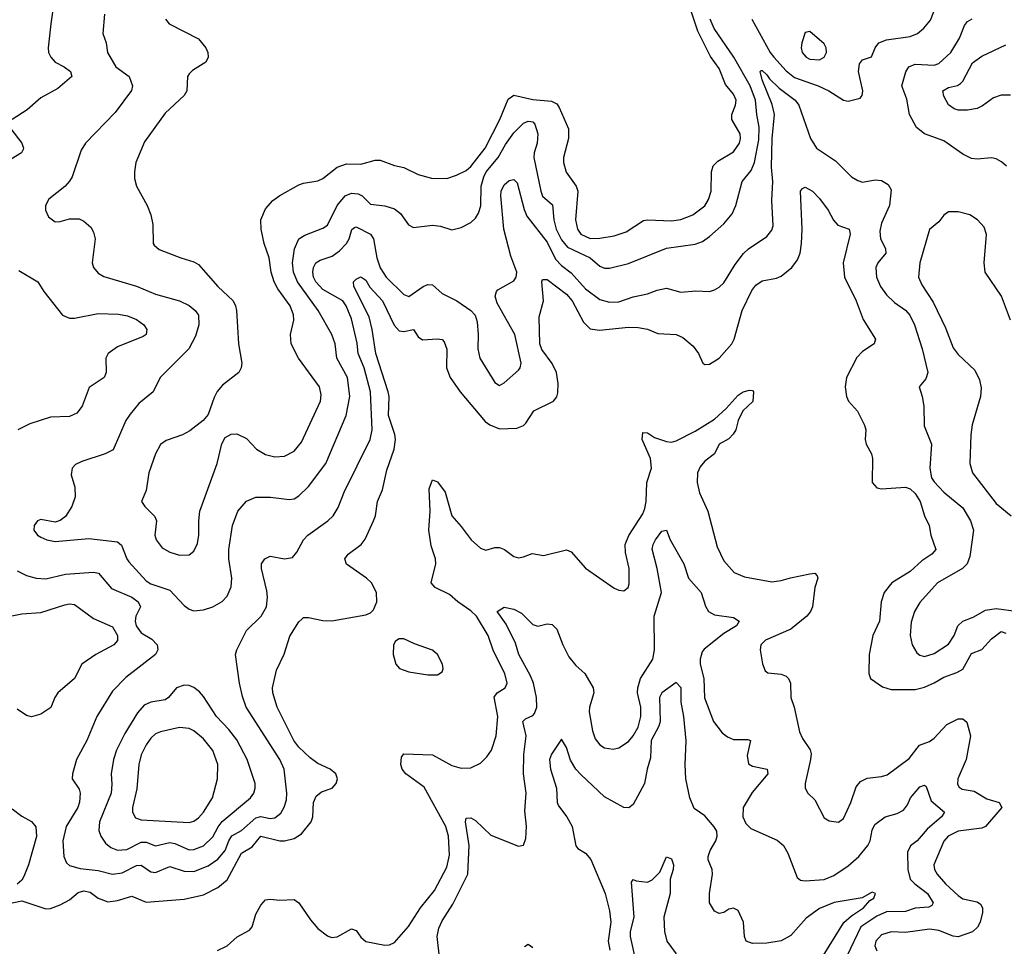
# Model space of a CAD drawing. Header units: inches. Extents: x 1603819 to 1745079, y 385938 to 533966.
# Tile 311 of 561: x 1730301 to 1734424, y 421629 to 425508. Entities that reach past the tile are written whole.
import ezdxf

# ---------------------------------------------------------------- set-up
doc = ezdxf.new("R2010")
doc.units = ezdxf.units.IN
doc.header["$MEASUREMENT"] = 0
doc.layers.add('B7432', color=7, linetype='Continuous')

msp = doc.modelspace()

# ---------------------------------------------------------------- linework, layer by layer
at = {"layer": 'B7432', "color": 5}
for points, elevation in [([(1730450.7, 425630), (1730430.8, 425490), (1730420.6, 425390), (1730422.2, 425370), (1730431.3, 425350), (1730449.1, 425330), (1730487.4, 425310), (1730514.3, 425290), (1730518.7, 425270), (1730460.4, 425219.6), (1730390, 425180.3), (1730332.6, 425130), (1730269.4, 425090)], 340), ([(1730912, 425510), (1730926.4, 425490), (1731050, 425427.2), (1731080.3, 425390), (1731088.8, 425370), (1731090.3, 425350), (1731080.5, 425330), (1731024.8, 425295.2), (1731010, 425281.2), (1731003, 425270), (1731000.3, 425210), (1730989.1, 425190.9), (1730910, 425115.8), (1730824.2, 424995.8), (1730787.7, 424910), (1730781.5, 424870), (1730782.3, 424842.3), (1730790.3, 424810), (1730834.9, 424730), (1730850, 424690.7), (1730857.8, 424650), (1730859.5, 424570), (1730863.4, 424563.4), (1730885.3, 424545.3), (1730975.5, 424510), (1731030, 424494), (1731050, 424482.4), (1731130, 424390.3), (1731194.9, 424330), (1731205, 424310), (1731208.2, 424290), (1731217.8, 424150), (1731231.7, 424070), (1731228.7, 424050), (1731218.4, 424030), (1731150, 423978), (1731128.5, 423951.5), (1731114.6, 423925.4), (1731090, 423855.1), (1731068.9, 423830), (1731013.9, 423786.1), (1730982, 423770), (1730914.1, 423745.9), (1730890.7, 423729.3), (1730870.2, 423690), (1730842.1, 423610), (1730830, 423536), (1730810.4, 423490), (1730824.4, 423470), (1730867.4, 423427.4), (1730873.2, 423410), (1730867.2, 423350), (1730872, 423330), (1730897.2, 423297.2), (1730930, 423278), (1730970, 423265.4), (1731010, 423267.1), (1731030, 423282.6), (1731045, 423315), (1731051.4, 423350), (1731050.7, 423410), (1731055.3, 423450), (1731127.5, 423650), (1731147.5, 423732.5), (1731162, 423758), (1731187, 423773), (1731210, 423773.6), (1731250, 423754.7), (1731292.9, 423710), (1731330, 423687), (1731370, 423677.1), (1731410, 423680.6), (1731450, 423702), (1731481.3, 423738.7), (1731559.9, 423910), (1731563.5, 423936.5), (1731556.8, 423970), (1731468.7, 424090), (1731437.2, 424150), (1731435.3, 424190), (1731448.3, 424250), (1731447.8, 424272.2), (1731433.1, 424310), (1731381.4, 424381.4), (1731366.7, 424410), (1731354.5, 424450), (1731344.9, 424510), (1731324.4, 424570), (1731312.7, 424630), (1731310.8, 424670), (1731330, 424715.3), (1731361.1, 424750), (1731390, 424771.3), (1731470, 424815.6), (1731490, 424823.6), (1731550, 424833.2), (1731570, 424842.2), (1731630, 424890.2), (1731670, 424903.6), (1731730, 424902.7), (1731790, 424919), (1731810, 424919.7), (1731870, 424897.8), (1731910, 424889.2), (1731970, 424860.2), (1732024.7, 424844.7), (1732090, 424843), (1732130, 424856.1), (1732170, 424876.2), (1732190, 424892.5), (1732250.2, 424969.8), (1732311.5, 425090), (1732345.7, 425174.3), (1732370, 425191.1), (1732450, 425173.1), (1732527.1, 425167.1), (1732550, 425154.9), (1732560, 425140), (1732599.3, 425050), (1732599, 425010), (1732578, 424930), (1732578, 424910), (1732589.6, 424869.6), (1732631.1, 424811.1), (1732637.6, 424790), (1732627.6, 424670), (1732636.1, 424630), (1732650.2, 424610), (1732690, 424592), (1732730, 424592.9), (1732790, 424603.2), (1732840.4, 424619.6), (1732913.6, 424666.4), (1732930, 424670.1), (1733030, 424665), (1733070, 424671.7), (1733119.7, 424690), (1733170, 424728.6), (1733185.5, 424754.5), (1733195.8, 424790), (1733197.9, 424870), (1733204.6, 424895.4), (1733224.1, 424915.9), (1733290, 424954), (1733315.4, 424990), (1733319.5, 425010), (1733317.2, 425030), (1733282.5, 425090), (1733282.7, 425110), (1733298.4, 425150), (1733300.6, 425170), (1733290, 425196.4), (1733256.7, 425236.7), (1733230, 425302.7), (1733193.9, 425353.9), (1733140, 425460), (1733096.6, 425590)], 380), ([(1733366.2, 425510), (1733443.6, 425370), (1733458.7, 425350), (1733510, 425293.5), (1733545.3, 425265.3), (1733644, 425230), (1733689.5, 425209.5), (1733750, 425170.3), (1733770, 425166.4), (1733820.4, 425179.6), (1733829.3, 425190.7), (1733831.6, 425210), (1733813.7, 425290), (1733817.3, 425322.7), (1733830, 425338.9), (1733867.4, 425352.6), (1733883.5, 425390), (1733899.1, 425410), (1733930, 425423.5), (1734030, 425436.8), (1734059.7, 425450), (1734087.5, 425472.5), (1734115, 425505), (1734140.2, 425570)], 360), ([(1730655.8, 425530), (1730649.1, 425450), (1730663.2, 425410), (1730668.1, 425370), (1730704.1, 425310), (1730759.3, 425270), (1730772.9, 425230), (1730769.3, 425210.7), (1730700.3, 425119.7), (1730576.5, 424990), (1730558.9, 424961.1), (1730520.3, 424850), (1730510, 424831.8), (1730490.2, 424809.8), (1730423.2, 424756.8), (1730408.5, 424730), (1730408.4, 424710), (1730422, 424682), (1730450, 424661.6), (1730470, 424662.4), (1730510, 424674), (1730550, 424673.7), (1730570, 424664.4), (1730598.5, 424638.5), (1730610, 424618.8), (1730616.9, 424590), (1730604.4, 424490), (1730610.3, 424470), (1730630, 424446), (1730652.8, 424432.8), (1730790, 424392.5), (1730870, 424359), (1730970, 424330.9), (1731010, 424311.6), (1731035.6, 424290), (1731049.3, 424270), (1731051.6, 424230), (1731037.8, 424182.2), (1731009.3, 424130), (1730888.8, 424010), (1730860.3, 423950), (1730799.4, 423900.6), (1730763.1, 423856.9), (1730746, 423830), (1730692.8, 423707.2), (1730659.1, 423690), (1730561.4, 423658.6), (1730535.1, 423644.9), (1730521.1, 423630), (1730517.2, 423602.8), (1730531.3, 423550), (1730533.2, 423510), (1730519.7, 423470), (1730492.3, 423427.7), (1730470, 423410.9), (1730450, 423404.7), (1730390, 423414.8), (1730375.5, 423410), (1730361.2, 423390), (1730360.7, 423370), (1730375.3, 423350), (1730390, 423341.2), (1730414.8, 423330), (1730450, 423322.8), (1730590, 423335.4), (1730710, 423321.4), (1730727.4, 423307.4), (1730749, 423250), (1730757.7, 423237.7), (1730830, 423158.5), (1730850, 423145.9), (1730930, 423118.8), (1730990, 423054.6), (1731010, 423040.3), (1731030, 423033.4), (1731070, 423036.9), (1731110, 423050.3), (1731148.3, 423071.7), (1731170, 423093.7), (1731186.2, 423133.8), (1731189, 423170), (1731176.4, 423250), (1731176.4, 423290), (1731192, 423390), (1731214.8, 423450), (1731250, 423491.7), (1731290, 423508.8), (1731351.1, 423508.9), (1731430, 423498.6), (1731450, 423502.4), (1731470, 423514), (1731510, 423553.6), (1731582.5, 423650), (1731668.5, 423850), (1731682.9, 423930), (1731673.1, 424010), (1731628.4, 424090), (1731621.7, 424150), (1731608.5, 424190), (1731550.5, 424290), (1731464.1, 424410), (1731447.3, 424450), (1731443.1, 424490), (1731451.2, 424548.8), (1731469.9, 424590.1), (1731494.8, 424605.2), (1731570, 424634.3), (1731590, 424647.6), (1731629.9, 424730), (1731663.4, 424770), (1731690, 424781.1), (1731718.3, 424778.3), (1731735.2, 424770), (1731770, 424735.4), (1731830, 424728.3), (1731870, 424715.1), (1731896, 424696), (1731929.3, 424649.3), (1731950, 424638.3), (1732030, 424647.5), (1732062.7, 424642.7), (1732110, 424627.4), (1732150, 424637.6), (1732190, 424658.4), (1732210, 424677.1), (1732222.2, 424697.8), (1732232, 424728), (1732233.7, 424810), (1732244.6, 424850), (1732254.8, 424870), (1732304.6, 424930), (1732334.6, 424985.4), (1732370, 425034.1), (1732410, 425074), (1732430, 425082.2), (1732440.7, 425080.7), (1732450, 425079.3), (1732458.5, 425070), (1732470.7, 425030), (1732467.8, 424990), (1732455.1, 424950), (1732453.4, 424930), (1732482.6, 424790), (1732490, 424769.2), (1732532.2, 424732.2), (1732537.3, 424670), (1732547.5, 424630), (1732570, 424585.4), (1732594.9, 424554.9), (1732690.4, 424510.4), (1732730, 424476), (1732750, 424468), (1732770, 424467.4), (1732850, 424486.4), (1733010, 424551.7), (1733130, 424567.3), (1733160.3, 424579.7), (1733190, 424599.4), (1733250, 424652.5), (1733284.8, 424695.2), (1733300.2, 424730), (1733326.5, 424830), (1733363.3, 424876.7), (1733378.2, 424910), (1733396, 425004), (1733397.9, 425057.9), (1733387, 425110), (1733381.9, 425170), (1733360.1, 425230), (1733291.2, 425350), (1733209.6, 425470), (1733192.5, 425510)], 360), ([(1734433.7, 424893.7), (1734412.7, 424912.7), (1734390, 424925.1), (1734370, 424929.7), (1734310, 424923.1), (1734286, 424926), (1734250, 424944), (1734170, 424999.8), (1734089.9, 425029.9), (1734056.1, 425056.1), (1734026.4, 425110), (1734015.3, 425175.3), (1733995.3, 425230), (1734011, 425289), (1734023.5, 425310), (1734050, 425321), (1734130, 425316.8), (1734150, 425323.7), (1734199.3, 425370), (1734236.1, 425430), (1734257.1, 425482.9), (1734270, 425500.2), (1734289.5, 425510.5)], 340), ([(1734450, 425192.1), (1734410, 425192.1), (1734379, 425181), (1734333, 425147), (1734310, 425136.4), (1734270, 425128.6), (1734230, 425129.1), (1734214.4, 425134.4), (1734190, 425151.3), (1734170, 425187.3), (1734166.3, 425210), (1734190, 425223.9), (1734227.8, 425232.2), (1734240.2, 425239.8), (1734250.7, 425250), (1734290, 425326.5), (1734330, 425355.4), (1734430, 425402.5)], 320), ([(1730290, 423200.3), (1730330, 423180.2), (1730370, 423169.3), (1730410, 423167.1), (1730493.3, 423186.7), (1730610, 423195.1), (1730631.2, 423191.2), (1730685.9, 423125.9), (1730770.1, 423090.1), (1730797.3, 423070), (1730806.3, 423050), (1730787.9, 423010), (1730785, 422990), (1730788.6, 422970), (1730810, 422941.1), (1730854.9, 422914.9), (1730876.6, 422890), (1730880.1, 422870), (1730870.2, 422850), (1730745.8, 422754.2), (1730690, 422696.9), (1730624.2, 422590), (1730582.4, 422490), (1730538.9, 422410), (1730521.6, 422350), (1730520.5, 422330), (1730550, 422286.8), (1730554.4, 422270), (1730551.8, 422231.8), (1730545, 422210), (1730495.9, 422130), (1730482, 422070), (1730485.1, 422005.1), (1730497.6, 421977.6), (1730510, 421966.3), (1730553.8, 421953.8), (1730630, 421945.8), (1730690, 421931.2), (1730730, 421935.9), (1730790, 421967.5), (1730810, 421967.9), (1730850, 421940.1), (1730870, 421937.5), (1730930, 421962.4), (1730990, 421942.7), (1731030, 421941.8), (1731090, 421965.7), (1731130, 421992.8), (1731162, 422030), (1731176.1, 422070), (1731188.8, 422091.2), (1731230, 422112.9), (1731290, 422165.8), (1731310, 422172.3), (1731350, 422164.1), (1731370, 422167), (1731393.8, 422186.2), (1731408.9, 422211.1), (1731417.6, 422242.4), (1731419.4, 422270), (1731408.4, 422370), (1731389.9, 422410), (1731249.8, 422630), (1731233.7, 422673.7), (1731220.7, 422730), (1731204.7, 422850), (1731209.7, 422870), (1731250.9, 422950), (1731312.5, 423010), (1731334.7, 423050), (1731338.8, 423090), (1731336.1, 423116.1), (1731313.5, 423210), (1731313.3, 423230), (1731327.3, 423250), (1731350, 423261.1), (1731410, 423250.3), (1731443.3, 423256.7), (1731462, 423278), (1731488.8, 423330), (1731507.6, 423350), (1731591, 423409), (1731613.1, 423430), (1731634.5, 423465.5), (1731660.3, 423530), (1731767.9, 423750), (1731776.6, 423790), (1731769.6, 423950), (1731742.9, 424050), (1731718.7, 424110), (1731713.6, 424153.6), (1731690, 424255.1), (1731667.5, 424310), (1731653.8, 424330), (1731570, 424378.7), (1731540.3, 424410), (1731531.6, 424430), (1731529.1, 424450), (1731531.1, 424470), (1731541.5, 424490), (1731558.6, 424501.4), (1731610, 424517.8), (1731640.5, 424539.5), (1731670, 424570.2), (1731680.7, 424590), (1731691.3, 424628.7), (1731702.7, 424637.3), (1731710, 424639.8), (1731769.2, 424610), (1731782.1, 424590), (1731796, 424510), (1731810, 424469.3), (1731835, 424430), (1731910, 424356.5), (1731930, 424349.1), (1731990, 424391), (1732010, 424399.7), (1732030, 424397.8), (1732070, 424361.7), (1732130.8, 424330.8), (1732190.2, 424290.2), (1732208.5, 424270), (1732216.7, 424243.3), (1732220.9, 424190), (1732218.8, 424130), (1732227.3, 424090), (1732290, 423988.4), (1732310, 423975.8), (1732330, 423986.7), (1732390, 424041.1), (1732397.2, 424050), (1732400.3, 424070), (1732374.9, 424190), (1732300.8, 424320.8), (1732292, 424350), (1732296.9, 424370), (1732303.2, 424376.8), (1732370, 424414.9), (1732379.8, 424430), (1732382.2, 424450), (1732357.9, 424517.9), (1732328.6, 424630), (1732315.3, 424770), (1732316.8, 424790), (1732330, 424816.9), (1732350, 424833.8), (1732370, 424838.7), (1732384.6, 424824.6), (1732413.6, 424713.6), (1732425.1, 424685.1), (1732510, 424576.8), (1732544.8, 424504.8), (1732570, 424478.7), (1732610, 424447.6), (1732670, 424381.5), (1732730, 424335.9), (1732770, 424325), (1732810, 424326.6), (1732870, 424347.3), (1732930, 424359.4), (1732970, 424375.3), (1733010, 424383.8), (1733070, 424367.2), (1733132.7, 424372.7), (1733190, 424370.3), (1733210, 424377), (1733230, 424387.4), (1733250, 424405.7), (1733296.6, 424483.4), (1733331.3, 424528.7), (1733352.1, 424547.9), (1733430, 424600.3), (1733450, 424626.7), (1733455.4, 424644.6), (1733450.6, 424750), (1733454.3, 424830), (1733449.2, 424890), (1733451.8, 425010), (1733461.9, 425110), (1733452.4, 425152.4), (1733410, 425255.1), (1733401.7, 425290), (1733405.1, 425294.9), (1733410, 425295.4), (1733430, 425276.9), (1733440.5, 425260.5), (1733480.6, 425220.6), (1733548.6, 425170), (1733563.5, 425150), (1733613, 425010), (1733636.9, 424970), (1733716.9, 424916.9), (1733784.4, 424850), (1733810, 424834), (1733830, 424827.2), (1733883.5, 424836.5), (1733910, 424834.7), (1733937.8, 424817.8), (1733950, 424796), (1733943.5, 424730), (1733910, 424656.2), (1733902.8, 424622.8), (1733906, 424590), (1733926.5, 424550), (1733927.3, 424530), (1733894.2, 424490), (1733885.4, 424470), (1733889.2, 424430), (1733905, 424390), (1733930, 424355.2), (1733963.9, 424323.9), (1734010, 424291.5), (1734027.6, 424270), (1734047.2, 424230), (1734080.4, 424130), (1734104.2, 424030), (1734095.9, 424004.1), (1734067.3, 423970), (1734080.4, 423930), (1734087, 423890), (1734087.8, 423807.8), (1734119.6, 423730), (1734112, 423630), (1734118.8, 423590), (1734130, 423572.3), (1734170.2, 423530), (1734250, 423464.4), (1734281.8, 423410), (1734294.8, 423370), (1734279.4, 423260.6), (1734269, 423230), (1734249.4, 423210.6), (1734144, 423150), (1734070, 423068.2), (1734047.8, 423030), (1734033.9, 422986.1), (1734029.1, 422929.1), (1734037.6, 422890), (1734057.5, 422857.5), (1734070, 422847.6), (1734090, 422841.8), (1734130, 422854.2), (1734190, 422893.7), (1734213.9, 422930), (1734229.4, 422970.6), (1734249.9, 422990.1), (1734292.9, 423007.1), (1734344.8, 423035.2), (1734390, 423043.3), (1734471.9, 423031.9)], 340), ([(1730263.2, 425050), (1730310.2, 424990), (1730317.6, 424970), (1730315.6, 424964.4), (1730308.9, 424950), (1730247.8, 424912.2)], 340), ([(1730250, 421806.2), (1730310, 421819.3), (1730410, 421786.1), (1730430, 421787.1), (1730470, 421801.7), (1730510, 421823.3), (1730546.4, 421853.6), (1730570, 421860.8), (1730595.7, 421855.7), (1730630.2, 421830), (1730670, 421815), (1730710, 421819.8), (1730770, 421838.4), (1730830, 421813.3), (1730990, 421826.4), (1731070, 421843.5), (1731130, 421874.8), (1731170, 421907.1), (1731230, 422018.5), (1731274.7, 422045.3), (1731310, 422089.5), (1731389.9, 422070.1), (1731410, 422069.6), (1731450, 422079.5), (1731480.8, 422099.2), (1731521.4, 422150), (1731528.1, 422170), (1731531.7, 422230), (1731542.2, 422257.8), (1731565.2, 422274.8), (1731609.8, 422290.2), (1731626, 422310), (1731631.2, 422330), (1731624.2, 422350), (1731600.5, 422370), (1731550, 422394.5), (1731517.3, 422417.3), (1731470, 422462.7), (1731449.5, 422490), (1731379.4, 422630), (1731361.4, 422690), (1731360.2, 422710), (1731376.1, 422783.9), (1731408.4, 422851.6), (1731432.6, 422927.4), (1731470, 422986.4), (1731482, 422998), (1731490, 423004.4), (1731510, 423005.7), (1731570, 422992.8), (1731608.4, 422991.6), (1731750, 423015.5), (1731770, 423024.9), (1731783, 423037), (1731796.9, 423070), (1731795, 423110), (1731773.8, 423150), (1731752.9, 423170), (1731670, 423228.9), (1731662, 423250), (1731676.9, 423270), (1731730.8, 423310), (1731747, 423333), (1731782.9, 423410), (1731790.6, 423430), (1731799.6, 423490), (1731820.3, 423539.7), (1731838.8, 423621.2), (1731869.4, 423710), (1731874.1, 423750), (1731871.1, 423771.1), (1731845, 423850), (1731848.3, 423930), (1731844.5, 423950), (1731792.1, 424110), (1731777.1, 424210), (1731763.8, 424263.8), (1731699.8, 424390), (1731698.3, 424410), (1731710, 424420.9), (1731730, 424431.3), (1731750, 424417.8), (1731767.7, 424387.7), (1731820.8, 424330), (1731868.7, 424228.7), (1731890, 424205), (1731910, 424202.2), (1731950, 424210.2), (1731970, 424179.6), (1731987.8, 424167.8), (1732050, 424172.1), (1732070, 424168.2), (1732078.9, 424158.9), (1732089, 424129), (1732087.8, 424050), (1732103.3, 424010), (1732145, 423950), (1732250, 423826), (1732270, 423811.2), (1732310, 423795.2), (1732382.9, 423797.1), (1732410, 423809), (1732421, 423819), (1732454.3, 423870), (1732535.8, 423910), (1732550, 423928.4), (1732554.1, 423945.9), (1732555.2, 423984.8), (1732548.6, 424030), (1732530, 424068.4), (1732487.1, 424127.1), (1732478.8, 424150), (1732476.4, 424263.6), (1732494.7, 424330), (1732487.1, 424410), (1732490, 424420.4), (1732510, 424420.6), (1732590, 424358.8), (1732614.1, 424330), (1732661.3, 424241.3), (1732690, 424213.1), (1732728.1, 424208.1), (1732850, 424220.1), (1732890, 424219.5), (1732930, 424212.6), (1732973.4, 424193.4), (1733050.1, 424190.1), (1733077.3, 424177.3), (1733120.8, 424140.8), (1733143.7, 424110), (1733161, 424070), (1733170, 424064), (1733190, 424064.9), (1733230, 424090.3), (1733282.8, 424150), (1733292.9, 424170), (1733326.4, 424290), (1733366.7, 424373.3), (1733383.1, 424396.9), (1733410, 424414.8), (1733470, 424426.1), (1733490, 424434.5), (1733533.6, 424470), (1733557.8, 424502.2), (1733569.3, 424530), (1733574.9, 424570), (1733577.3, 424630), (1733569.9, 424790.1), (1733578.7, 424801.3), (1733590, 424806.9), (1733620.8, 424790), (1733650, 424759.2), (1733685.7, 424710), (1733708.1, 424668.1), (1733727, 424647), (1733773.6, 424630), (1733777.9, 424610), (1733748.5, 424490), (1733755.3, 424430), (1733803.9, 424330), (1733833.2, 424253.2), (1733884, 424170), (1733879.1, 424150), (1733830, 424118.1), (1733806.9, 424093.1), (1733763.5, 424010), (1733757.1, 423970), (1733762.6, 423930), (1733770.9, 423910.9), (1733809.1, 423869.1), (1733839.1, 423810), (1733843.9, 423790), (1733841.3, 423750), (1733845.5, 423730), (1733867.8, 423690), (1733872.2, 423670), (1733870.3, 423570), (1733890, 423547.4), (1733910, 423544), (1734010, 423551), (1734030, 423543), (1734050, 423524.1), (1734071.6, 423490), (1734090.1, 423430.1), (1734109.4, 423390), (1734115.8, 423350), (1734137.1, 423290), (1734120.2, 423270), (1734078.3, 423241.7), (1734030, 423197.5), (1733952.6, 423150), (1733921.3, 423110), (1733908.2, 423070), (1733901.6, 422990), (1733874, 422930), (1733858.2, 422850), (1733856.5, 422770), (1733863.8, 422750), (1733914.4, 422714.4), (1733950, 422703.5), (1734050, 422703.5), (1734090, 422713.8), (1734130, 422731.2), (1734170, 422755.3), (1734225.6, 422774.4), (1734250, 422789.4), (1734286.1, 422853.9), (1734330, 422871.4), (1734370, 422916.4), (1734410, 422946.2), (1734430, 422939.2)], 320), ([(1734450, 424249.7), (1734412.2, 424350), (1734343.8, 424450), (1734338.8, 424490), (1734348.6, 424608.6), (1734339.4, 424639.4), (1734311.5, 424670), (1734279.5, 424690), (1734230, 424702.7), (1734190, 424703.6), (1734170.3, 424689.7), (1734150, 424660.7), (1734110, 424629.2), (1734070.1, 424490), (1734065.1, 424430), (1734077.8, 424397.8), (1734125.6, 424325.6), (1734177.8, 424217.8), (1734210, 424133.7), (1734230, 424105.3), (1734300.3, 424040.3), (1734320.5, 424000.5), (1734326.7, 423966.7), (1734323.7, 423930), (1734289, 423811), (1734283, 423770), (1734279.8, 423650), (1734290.1, 423610.1), (1734390, 423482.7), (1734452, 423430)], 360), ([(1730297.3, 424457.3), (1730377.1, 424410), (1730401.6, 424370), (1730480.3, 424270), (1730510, 424258.7), (1730530, 424257.6), (1730630, 424277.9), (1730715.1, 424275.1), (1730752.3, 424267.7), (1730790, 424253), (1730820.3, 424230), (1730833.1, 424210), (1730830.3, 424190), (1730818.1, 424181.9), (1730710, 424138.5), (1730671.8, 424110), (1730661.3, 424090), (1730663.2, 424030), (1730654.7, 424010), (1730592.3, 423967.7), (1730562.3, 423890), (1730540, 423860), (1730510, 423845.8), (1730430, 423843.9), (1730343.7, 423816.3), (1730292.7, 423790)], 340), ([(1731129.4, 421610.6), (1731170, 421631), (1731211.5, 421668.5), (1731263.4, 421696.6), (1731274, 421710), (1731290, 421763.1), (1731310, 421801.3), (1731330, 421822.8), (1731350, 421826.5), (1731390, 421821.5), (1731450, 421825.2), (1731470, 421810.3), (1731519, 421739), (1731550, 421703.1), (1731590, 421672), (1731606.1, 421666.1), (1731630, 421668.8), (1731690, 421701.5), (1731710, 421694.9), (1731730, 421667.2), (1731750, 421649.1), (1731830, 421634), (1731850, 421634.4), (1731870, 421644.4), (1731929.1, 421710.9), (1731979.4, 421790), (1732037.5, 421862.5), (1732090, 421959.6), (1732101.3, 422010), (1732096, 422090), (1732085.1, 422130), (1731994.4, 422294.4), (1731918.5, 422350), (1731902.5, 422370), (1731896.4, 422390), (1731900.2, 422419.8), (1731910, 422434.3), (1732030, 422430.1), (1732110, 422385.8), (1732150, 422374.3), (1732190, 422375.9), (1732230, 422394.7), (1732257.7, 422422.3), (1732276.5, 422450), (1732296, 422510), (1732303.6, 422590), (1732288.4, 422671.6), (1732300.9, 422690), (1732333.3, 422710), (1732341.8, 422730), (1732331.8, 422770), (1732284.5, 422864.5), (1732262.1, 422930), (1732213.1, 423010), (1732190, 423033.1), (1732136.1, 423070), (1732101.2, 423101.2), (1732040.4, 423130), (1732024.1, 423150), (1732042.9, 423230), (1732042, 423250), (1732024.4, 423304.4), (1732014.2, 423370), (1732020.4, 423450), (1732016.1, 423543.9), (1732030, 423581.3), (1732050, 423572.4), (1732083.2, 423530), (1732110.2, 423430), (1732150, 423386.2), (1732191.1, 423330), (1732230, 423295.2), (1732252.6, 423287.4), (1732290, 423298.7), (1732310, 423298.5), (1732330.3, 423290), (1732370, 423260.9), (1732390, 423255.3), (1732410, 423258.3), (1732446.7, 423273.3), (1732494.9, 423265.1), (1732590, 423288.5), (1732610, 423280.4), (1732670, 423212.2), (1732790, 423127.3), (1732810, 423119.1), (1732830, 423117.3), (1732849.5, 423130.5), (1732853.6, 423146.4), (1732853.5, 423210), (1732837, 423277), (1732836.5, 423310), (1732852.2, 423347.8), (1732910, 423439), (1732918.9, 423461.1), (1732924.5, 423490), (1732927.2, 423570), (1732946.2, 423630), (1732942.9, 423670), (1732906.8, 423750), (1732910, 423779.5), (1732930, 423777.5), (1732959, 423759), (1733010, 423741.2), (1733030, 423739.5), (1733050, 423744.8), (1733130, 423784.8), (1733210, 423835.5), (1733259.6, 423880.4), (1733310, 423936.2), (1733330, 423949.4), (1733357.1, 423957.1), (1733370, 423955.6), (1733374, 423950), (1733370.7, 423909.3), (1733329.6, 423870.4), (1733310.1, 423830), (1733299.4, 423790), (1733288.1, 423771.9), (1733270, 423753.5), (1733230, 423730.6), (1733210.3, 423690), (1733170, 423659.4), (1733150, 423635.3), (1733139.1, 423610), (1733137.5, 423570), (1733147, 423527), (1733182.7, 423450), (1733221, 423301), (1733250, 423242), (1733293, 423193), (1733335.3, 423175.3), (1733450, 423154), (1733490, 423159.3), (1733528.3, 423171.7), (1733610, 423187.8), (1733630.1, 423190.1), (1733639.8, 423179.8), (1733642.6, 423170), (1733630.9, 423130), (1733620.3, 423050), (1733612.3, 423030), (1733596.5, 423010), (1733530, 422956.2), (1733424.4, 422910), (1733404.2, 422890), (1733401.7, 422870), (1733411.4, 422811.4), (1733422.2, 422782.2), (1733433.1, 422773.1), (1733490, 422767.2), (1733510, 422759), (1733519.7, 422750), (1733528.1, 422730), (1733529.6, 422670), (1733543.3, 422630), (1733566.8, 422526.8), (1733579.1, 422499.1), (1733611.2, 422451.2), (1733614.6, 422434.6), (1733613, 422410), (1733589.3, 422310), (1733590.3, 422290), (1733601.3, 422270), (1733630, 422241.6), (1733670, 422166.5), (1733690, 422153.8), (1733730, 422147.8), (1733750, 422163.7), (1733781.4, 422230), (1733804.2, 422295.8), (1733821.6, 422318.4), (1733850, 422331.9), (1733910, 422339.3), (1733933.1, 422346.9), (1734025.2, 422414.8), (1734069.1, 422470.9), (1734110, 422485.4), (1734130, 422500.1), (1734182.9, 422557.1), (1734230, 422580.8), (1734250, 422580.2), (1734266.4, 422566.4), (1734282, 422510), (1734263.5, 422410), (1734229.1, 422330), (1734227.3, 422307.3), (1734235, 422295), (1734247.1, 422287.1), (1734297.6, 422277.6), (1734350, 422246.4), (1734402.3, 422230), (1734413.4, 422210), (1734345, 422130), (1734330, 422123.6), (1734230, 422110.3), (1734188.7, 422090), (1734170, 422068.3), (1734128.7, 421970), (1734131.7, 421950), (1734143, 421930), (1734177.4, 421890), (1734230, 421841), (1734250, 421827.5), (1734310, 421815.3), (1734324.7, 421804.7), (1734332.2, 421790), (1734332, 421770), (1734322.7, 421730), (1734311.9, 421708.1), (1734290, 421688.7), (1734230, 421668.8), (1734210, 421670.9), (1734150, 421694.5), (1734110, 421700.8), (1734010, 421686.3), (1733950, 421689.8), (1733910, 421677.3), (1733886.3, 421650), (1733882, 421630), (1733890.2, 421610.2)], 280), ([(1732059.8, 421570), (1732048.6, 421670), (1732055.4, 421704.6), (1732070, 421735.9), (1732115.1, 421804.9), (1732176.9, 421930), (1732183.1, 422050), (1732167.9, 422150), (1732170, 422164.7), (1732190, 422166), (1732210, 422155.3), (1732274.3, 422094.3), (1732390, 422048), (1732410, 422051.3), (1732420.1, 422079.9), (1732423, 422130), (1732415.9, 422195.9), (1732421.8, 422270), (1732410.5, 422350.5), (1732411.9, 422431.9), (1732421.1, 422510), (1732407.6, 422570), (1732418.6, 422581.4), (1732450, 422594.2), (1732456.4, 422603.6), (1732466.2, 422630), (1732465.4, 422670), (1732452.1, 422730), (1732440.2, 422760.2), (1732391.7, 422850), (1732377, 422897), (1732337.7, 422977.7), (1732300.5, 423030), (1732330, 423048.1), (1732370, 423040.1), (1732402.8, 423022.8), (1732450, 422975.5), (1732470, 422969.2), (1732510, 422978.4), (1732530, 422975.3), (1732550, 422956.4), (1732574.8, 422890), (1732600.6, 422840.6), (1732630, 422804.4), (1732667.6, 422770), (1732701.7, 422710), (1732705.3, 422690), (1732686.4, 422630), (1732685, 422610), (1732699.3, 422530), (1732710, 422497.1), (1732730, 422471.7), (1732750, 422459), (1732786.7, 422453.3), (1732810, 422459.5), (1732850, 422486), (1732870, 422510.3), (1732890, 422545.7), (1732902.5, 422590), (1732902.1, 422630), (1732888.1, 422690), (1732888.7, 422711.3), (1732900.2, 422750), (1732952.2, 422830), (1732958.5, 422870), (1732957.1, 423010), (1732988.2, 423110), (1732970.4, 423210.4), (1732950, 423291), (1732953.3, 423310), (1732963.4, 423330), (1732990, 423366), (1733010, 423371.3), (1733024.6, 423330), (1733081.6, 423230), (1733100.9, 423170), (1733154.4, 423110), (1733172, 423052), (1733185.2, 423030), (1733210, 423015.6), (1733290, 423004.4), (1733314, 422990), (1733302.8, 422970), (1733250, 422937.5), (1733166.9, 422873.1), (1733159.2, 422860.8), (1733151, 422831), (1733150.9, 422810), (1733165.3, 422750), (1733168.2, 422668.2), (1733206, 422570), (1733242.1, 422522.1), (1733265, 422505), (1733290, 422495), (1733350, 422494.9), (1733360.5, 422490), (1733347.6, 422427.6), (1733352.1, 422392.1), (1733370, 422382), (1733430.4, 422370), (1733434.3, 422350), (1733367.7, 422272.3), (1733330.2, 422210), (1733328.6, 422170), (1733342.1, 422142.1), (1733362.4, 422122.4), (1733472.5, 422072.5), (1733498.7, 422050), (1733517.8, 422017.8), (1733556.1, 421916.1), (1733570, 421905.5), (1733590, 421902), (1733670, 421907.6), (1733710, 421925.6), (1733770, 421965.1), (1733814.9, 422005.1), (1733853, 422050), (1733862.6, 422070), (1733870, 422114.9), (1733882.2, 422137.8), (1733924.7, 422170), (1733975.5, 422184.5), (1734001.3, 422198.7), (1734018.5, 422221.5), (1734031.6, 422250), (1734070, 422296.5), (1734090, 422303.7), (1734097, 422297), (1734117.7, 422237.7), (1734172.8, 422190), (1734161.1, 422170), (1734100.9, 422119.1), (1734059.4, 422070), (1734030.5, 422049.5), (1734017.8, 422022.2), (1734019.6, 421950), (1734030.1, 421910.1), (1734048.5, 421890), (1734102.3, 421850), (1734126.2, 421810), (1734120.7, 421799.3), (1734108.1, 421791.9), (1734050, 421787.8), (1734010, 421774.1), (1733930, 421772.5), (1733890, 421754.4), (1733822.4, 421710), (1733765.7, 421590)], 260), ([(1730247.5, 423007.5), (1730310, 423020.4), (1730390, 423026.3), (1730490, 423058), (1730510, 423061.6), (1730530, 423059), (1730610, 423001.5), (1730690, 422966.5), (1730710, 422930.3), (1730710.7, 422909.3), (1730694.6, 422890), (1730620.2, 422850), (1730561.3, 422810), (1730530.5, 422749.5), (1730461.3, 422690), (1730448.3, 422670), (1730431.9, 422628.1), (1730390, 422599.8), (1730350, 422589.8), (1730330, 422594.7), (1730290, 422620.9)], 320), ([(1733654.7, 421570), (1733752.1, 421727.9), (1733783.4, 421756.6), (1733833.8, 421790), (1733860.2, 421819.8), (1733877.1, 421830), (1733884.7, 421850), (1733870, 421854.9), (1733828.6, 421831.4), (1733711.3, 421811.3), (1733650, 421787), (1733594.1, 421745.9), (1733530, 421674), (1733490, 421652), (1733430, 421642.2), (1733370, 421640.7), (1733342.4, 421650), (1733335.6, 421670), (1733332.1, 421730), (1733310, 421778.4), (1733290, 421788.5), (1733270, 421784.4), (1733250, 421770.4), (1733230, 421766), (1733210, 421776.3), (1733188.7, 421810), (1733188.9, 421850), (1733202.4, 421930), (1733200.8, 421950), (1733184.2, 421990), (1733184.1, 422004.1), (1733192.6, 422030), (1733216.6, 422070), (1733222.1, 422090), (1733219.4, 422110), (1733209, 422129), (1733170, 422175.3), (1733125.4, 422205.4), (1733106.4, 422250), (1733090.3, 422329.7), (1733087.2, 422390), (1733091.1, 422488.9), (1733082.6, 422590), (1733070.5, 422650), (1733070.1, 422710.1), (1733050, 422732.9), (1732990, 422690.3), (1732980.3, 422670), (1732982.5, 422570), (1732976.9, 422550), (1732945.8, 422490), (1732942.3, 422417.7), (1732927.7, 422370), (1732917.4, 422310), (1732870, 422221.6), (1732852, 422208), (1732830, 422210.3), (1732750, 422254.9), (1732650, 422348), (1732630.1, 422370.1), (1732607.2, 422407.2), (1732590, 422461.3), (1732570, 422496.3), (1732527.7, 422432.3), (1732519.5, 422410), (1732523.6, 422370), (1732548.9, 422290), (1732552, 422230), (1732557, 422217), (1732591.7, 422170), (1732614.1, 422130), (1732630, 422049.7), (1732638.7, 422038.7), (1732670, 422019), (1732692.1, 421992.1), (1732753.2, 421850), (1732770, 421777.2), (1732776.1, 421730), (1732765.2, 421650), (1732772.5, 421612.5)], 240), ([(1730270, 422204.7), (1730310, 422173.4), (1730350.8, 422150.8), (1730368.8, 422128.8), (1730371.5, 422088.5), (1730338.3, 421970), (1730318.5, 421921.5), (1730310, 421906), (1730290, 421888.7)], 320), ([(1732885.1, 421550), (1732858, 421670), (1732858.2, 421690), (1732874.4, 421750), (1732863.3, 421896.7), (1732870, 421907.7), (1732882, 421902), (1732930, 421896.5), (1732950, 421907.2), (1732981.2, 421938.8), (1733010, 422002.8), (1733030, 421994.4), (1733038.5, 421970), (1733036.9, 421950), (1733024.6, 421910), (1733025.2, 421850), (1732998.5, 421750), (1733001.1, 421690), (1733011.4, 421650), (1733050, 421597.6)], 220), ([(1732450, 421621.7), (1732430, 421636.4), (1732414.2, 421625.8)], 240)]:
    msp.add_lwpolyline(points, dxfattribs=dict(at, elevation=elevation))
for points, elevation in [([(1733610, 425457.6), (1733590, 425454), (1733576, 425410), (1733573.1, 425390), (1733577.8, 425370), (1733593.7, 425350), (1733610, 425341.8), (1733650, 425340.1), (1733670, 425350.3), (1733679.9, 425370), (1733678.5, 425390), (1733670, 425406.4)], 380), ([(1731910, 422916.2), (1731890, 422915.6), (1731873.9, 422906.1), (1731866.3, 422890), (1731865.2, 422850), (1731875.8, 422810), (1731891.6, 422791.6), (1731930, 422777.1), (1732010, 422765.3), (1732050, 422765.6), (1732070, 422778), (1732074.4, 422790), (1732070.8, 422809.2), (1732049.9, 422849.9), (1732030, 422868.3), (1731954.6, 422894.6)], 320), ([(1730990, 422722.2), (1730957.6, 422710), (1730924.6, 422670), (1730910, 422660.7), (1730850, 422650.5), (1730822.6, 422637.4), (1730794, 422606), (1730740.6, 422519.4), (1730706, 422450), (1730693.6, 422410), (1730684, 422350), (1730687.3, 422307.3), (1730684.5, 422270), (1730635.8, 422150), (1730632.9, 422112.9), (1730640.2, 422090), (1730660.7, 422060.7), (1730682.5, 422042.5), (1730710, 422031.3), (1730750, 422034.4), (1730810, 422064.8), (1730830, 422065.1), (1730870, 422048.8), (1730930, 422062.5), (1730950, 422058.6), (1731010, 422031.8), (1731030, 422033.2), (1731070, 422049.6), (1731110, 422087.5), (1731131.5, 422128.5), (1731148.9, 422151.1), (1731267.2, 422250), (1731281.5, 422270), (1731287.4, 422290), (1731286.8, 422310), (1731252.8, 422410), (1731210, 422492.4), (1731176.4, 422536.4), (1731125.2, 422590), (1731070, 422675), (1731053.4, 422693.4), (1731030, 422711.7), (1731010, 422720.3)], 360), ([(1730970, 422545), (1730890, 422527.1), (1730870, 422517.4), (1730850, 422499.8), (1730830, 422472.1), (1730810.1, 422429.9), (1730799.3, 422390), (1730791.7, 422288.3), (1730773.7, 422210), (1730773.6, 422190), (1730786.4, 422166.4), (1730810, 422158), (1731010, 422147.2), (1731030, 422152.6), (1731050, 422166.9), (1731070.6, 422190), (1731108.7, 422250), (1731129.8, 422330), (1731130.6, 422390), (1731110, 422448.2), (1731070, 422497.4), (1731030, 422530.7), (1731010, 422541)], 380)]:
    msp.add_lwpolyline(points, close=True, dxfattribs=dict(at, elevation=elevation))

doc.saveas('drawing.dxf')
